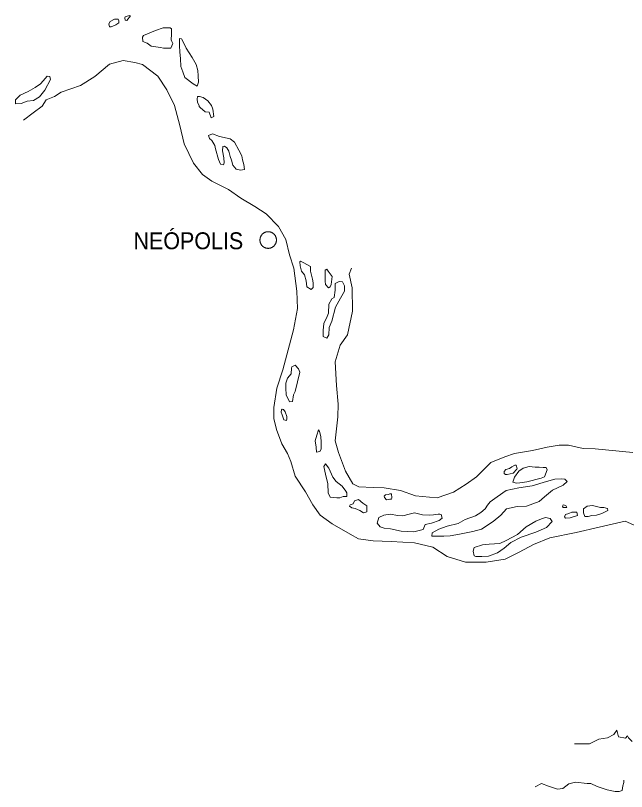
# Model space of a CAD drawing. Extents: x 47169 to 972804, y 7447977 to 9608469.
# Drawn here: x 754412 to 778748, y 8836509 to 8867403 of the extents above; entities that cross this region are included whole.
import ezdxf

# ---------------------------------------------------------------- set-up
doc = ezdxf.new("R2010")
doc.units = 0
doc.header["$LTSCALE"] = 270
doc.layers.add('1', color=7, linetype='Continuous', lineweight=13)
doc.layers.add('3', color=7, linetype='Continuous')

msp = doc.modelspace()

# ---------------------------------------------------------------- linework, layer by layer
at = {"layer": '1'}
for points in [[(758842.7, 8867205.1), (758777, 8867216.7), (758766.8, 8867316.3), (758778, 8867349.5), (758865.9, 8867382), (758964.7, 8867403.4), (758997.5, 8867392.1)], [(758403, 8867031.3), (758227, 8866955.1), (758161.3, 8866955.6), (758129.3, 8867077.6), (758184.7, 8867165.7), (758360.8, 8867252.9), (758503.2, 8867251.9), (758524.8, 8867196.4), (758524.1, 8867107.9)], [(760287.5, 8866917.8), (760572.5, 8866915.8), (760626.9, 8866871.1), (760625.4, 8866660.8), (760612.8, 8866439.6), (760645.2, 8866372.9), (760677.4, 8866284.2), (760599.4, 8866107.7), (760303.3, 8866098.8), (760183, 8866132.9), (759821.7, 8866179.8), (759658.2, 8866302.8), (759483.3, 8866370.5), (759473.6, 8866547.6), (759506.9, 8866602.7), (759825.8, 8866744.2), (759990.7, 8866809.4)], [(761451.6, 8865736.2), (761602.9, 8865447.4), (761677.9, 8865214.4), (761687.3, 8865004.1), (761696.3, 8864749.5), (761651.3, 8864594.9), (761487.6, 8864684.6), (761160.6, 8864930.5), (761074.7, 8865163.6), (760999.5, 8865374.4), (760980, 8865695.4), (760959.9, 8865950.1), (760940, 8866215.8), (760941.5, 8866426.1), (760942, 8866492.5), (761018.6, 8866469.8), (761116, 8866303.1), (761213.2, 8866103.2)], [(755578.1, 8864429.2), (755367.9, 8864165.2), (755125.8, 8864023.1), (754873.4, 8863991.7), (754631.7, 8863904.9), (754412.3, 8863884.4), (754413.6, 8864050.4), (754601.1, 8864226.1), (754920.1, 8864378.7), (755195.2, 8864531.6), (755404.6, 8864685), (755515, 8864805.9), (755669.8, 8864992.9), (755779.3, 8864981.1), (755800.4, 8864859.2)], [(762074.4, 8864005.2), (762215.5, 8863816.1), (762269.2, 8863671.8), (762310.9, 8863383.7), (762200.9, 8863329.2), (762125.8, 8863551.1), (761961.6, 8863574.5), (761765.6, 8863741.9), (761733, 8863775.4), (761722.2, 8863808.7), (761657.6, 8863953), (761647.5, 8864074.8), (761659.2, 8864174.3), (761747, 8864184.7), (761889.1, 8864139.4)], [(763136.2, 8862359.5), (763309.3, 8862048.3), (763428.1, 8861815), (763459.8, 8861659.8), (763513.2, 8861471.3), (763533.6, 8861272), (763379.9, 8861239.9), (763204.9, 8861285.5), (763074.6, 8861441.4), (763010.3, 8861641.1), (762956.6, 8861785.3), (762903.5, 8862007.1), (762827.7, 8862129.4), (762740.6, 8862207.5), (762663.7, 8862185.9), (762662.4, 8862019.9), (762715.2, 8861742.9), (762724.6, 8861543.6), (762702.1, 8861455.3), (762570.8, 8861489.4), (762495.4, 8861667.1), (762378.1, 8862099.5), (762346.2, 8862232.6), (762227, 8862421.6), (762140, 8862510.8), (762097.1, 8862632.8), (762262, 8862698), (762535.1, 8862585.3), (762961.9, 8862493.6)], [(766167.6, 8857411.9), (766166.1, 8857223.8), (766240.4, 8856902.3), (766272.2, 8856758.2), (766270.8, 8856581.1), (766193.4, 8856493.2), (766019, 8856605.2), (765987.8, 8856837.8), (765924, 8857081.8), (765804.5, 8857226.6), (765751.3, 8857437.2), (765730.6, 8857592.3), (765763.7, 8857625.3), (765894.7, 8857557.9)], [(767030.2, 8857006.9), (766984, 8856697.4), (766939.4, 8856598.2), (766884.4, 8856565.4), (766764.8, 8856699.1), (766743.9, 8856821), (766745.6, 8857042.3), (766747.2, 8857263.7), (766813.3, 8857307.4), (766867.4, 8857218.5)], [(767352.4, 8856152.3), (767163.4, 8855788.6), (767016.7, 8855236.4), (766905.2, 8854982.7), (766892, 8854695), (766814.2, 8854551.8), (766672.3, 8854630.3), (766663.2, 8854862.8), (766687.2, 8855139.3), (766831.8, 8855414.8), (766876.7, 8855558.4), (766890.3, 8855912.4), (767012.5, 8856121.8), (767100.6, 8856176.4), (767146.6, 8856463.8), (767148.7, 8856740.4), (767302.7, 8856816.7), (767434.1, 8856804.7), (767520.5, 8856638), (767518.9, 8856427.7)], [(765639.5, 8852823.3), (765548.9, 8852436.6), (765482.1, 8852304.3), (765447.2, 8852039), (765326.6, 8852017.8), (765197.2, 8852295.4), (765177.3, 8852561.2), (765178.9, 8852771.4), (765246.1, 8852959.1), (765389.8, 8853135), (765402.6, 8853367.3), (765424.9, 8853422.5), (765556.9, 8853487.9), (765687.2, 8853332), (765741, 8853198.8)], [(765026.9, 8851511), (764994.7, 8851610.8), (765006.4, 8851699.3), (765028.5, 8851732.3), (765083.2, 8851720.8), (765159.2, 8851620.7), (765223.5, 8851432), (765222.8, 8851343.5), (765211.3, 8851277.2), (765102, 8851311.2)], [(766344.7, 8850471.7), (766412.1, 8850692.5), (766479.6, 8850913.3), (766522.9, 8850846.6), (766576.1, 8850647), (766585.3, 8850414.5), (766583.2, 8850137.9), (766527.6, 8850038.7), (766406.9, 8850017.5), (766386.6, 8850216.9)], [(766865.6, 8848398.2), (766857.4, 8848752.4), (766761.8, 8849140.5), (766698.4, 8849450.8), (766754, 8849550), (766895.1, 8849382.9), (767056.7, 8849027.6), (767186.8, 8848849.5), (767426.5, 8848670.6), (767567.4, 8848470.3), (767610.7, 8848403.5), (767609.6, 8848259.7), (767467.1, 8848249.7), (767324.2, 8848195.5), (767214.7, 8848196.3), (766951.9, 8848220.5)], [(773993, 8849128.4), (773927.2, 8849129), (773872.7, 8849162.6), (773873.4, 8849251.1), (773939.8, 8849328.1), (774093.5, 8849371.2), (774181.7, 8849436.9), (774302.7, 8849502.3), (774357.5, 8849501.9), (774400.3, 8849368.7), (774378.1, 8849335.7), (774234.5, 8849181.9)], [(774779.6, 8848834.5), (774494.3, 8848792.5), (774362.8, 8848782.4), (774220.7, 8848827.8), (774288, 8849026.5), (774465.2, 8849268.6), (774630.5, 8849378), (774872, 8849442.5), (775112.9, 8849418.4), (775266.3, 8849417.2), (775430.5, 8849404.8), (775529.1, 8849404.1), (775551.1, 8849403.9), (775583.2, 8849315.1), (775482.4, 8849039.2), (775350.5, 8848984.9)], [(773955.1, 8848497.9), (774460, 8848604.6), (774986.5, 8848677.9), (775568.6, 8848850.4), (775898.1, 8848947.4), (776150.1, 8848956.4), (776292.5, 8848944.2), (776390.4, 8848854.9), (776224.8, 8848701.3), (775795.9, 8848505.5), (775476.1, 8848242.4), (775266.4, 8848055.9), (774761, 8847871.8), (774388.3, 8847852.6), (773971.2, 8847756.3), (773739.2, 8847514.6), (773441.3, 8847251.4), (772967.9, 8846956.3), (772627.5, 8846859.3), (772100.7, 8846752.8), (771727.8, 8846689.3), (771475.7, 8846680.2), (771081.2, 8846672.3), (770993.6, 8846672.9), (771005.6, 8846805.7), (771269.7, 8846958.5), (771610.2, 8847066.5), (772038.4, 8847184.9), (772324.5, 8847337.6), (772731, 8847489.4), (772940.2, 8847620.5), (773116.7, 8847763), (773216.4, 8847906.1), (773316, 8848038.1), (773602.5, 8848246.2)], [(769186.2, 8848125.8), (769110.2, 8848214.9), (769099.7, 8848270.3), (769143.8, 8848314.2), (769264.5, 8848335.4), (769319.5, 8848357.1), (769385.2, 8848356.6), (769405.9, 8848201.5), (769383.6, 8848146.4), (769317.8, 8848146.9)], [(768242.9, 8847989.2), (768406.4, 8847877.3), (768404.6, 8847644.9), (768272.8, 8847601.6), (768131.1, 8847691.2), (767934.6, 8847781.3), (767803.3, 8847804.4), (767716.1, 8847871.5), (767738.5, 8847926.7), (767859.2, 8847958.9), (767915, 8848080.3), (768079.7, 8848134.3)], [(776338.9, 8847892.4), (776371.1, 8847814.7), (776338.3, 8847815), (776217.8, 8847815.9), (776207.1, 8847849.2), (776196.3, 8847871.4), (776229.6, 8847926.5)], [(769352.5, 8846962.4), (769089.8, 8846997.7), (768936.8, 8847043.1), (768817.4, 8847187.9), (768884.9, 8847419.8), (769082.8, 8847506.8), (769335.1, 8847549.1), (769641.4, 8847491.4), (769838.6, 8847478.8), (770091.1, 8847554.3), (770299.7, 8847608), (770627.7, 8847516.9), (770901.5, 8847503.7), (771066, 8847524.6), (771241.4, 8847545.3), (771307.2, 8847544.8), (771372.8, 8847533.2), (771404.6, 8847389.1), (771283.3, 8847301.5), (770986.7, 8847193.2), (770734.3, 8847139.8), (770656.1, 8846941.2), (770271.8, 8846844.6), (769768.1, 8846870.7)], [(776510.3, 8847404.1), (776313, 8847394.6), (776280.5, 8847439.1), (776325.1, 8847538.4), (776445.9, 8847570.6), (776566.8, 8847625), (776676.4, 8847624.1), (776764, 8847623.4), (776795.8, 8847490.4)], [(777390.7, 8847895.1), (777707.8, 8847815.1), (777850.3, 8847814), (777992.4, 8847779.6), (778002.7, 8847691), (777760.8, 8847582.3), (777552, 8847506.4), (777365.6, 8847496.9), (777222.9, 8847453.7), (777091.4, 8847454.8), (777037.8, 8847599.1), (777038.6, 8847698.7), (777039.1, 8847765.1), (777182.3, 8847863.6)], [(774754.4, 8847041.8), (775139.7, 8847271.1), (775359.5, 8847357.9), (775524.3, 8847411.9), (775710.3, 8847377.3), (775786, 8847254.9), (775564.9, 8847013.2), (775136.3, 8846839.5), (774554, 8846633.8), (774146.8, 8846415.7), (773882.2, 8846196.5), (773606.8, 8846010.5), (773255.2, 8845880.5), (772981.2, 8845860.5), (772751.1, 8845862.3), (772674.6, 8845885.1), (772643.2, 8846073.4), (772677.3, 8846228.1), (773017.7, 8846325), (773280.9, 8846356.2), (773697.4, 8846386.1), (773950.4, 8846505.8), (774412.3, 8846734.6)]]:
    msp.add_lwpolyline(points, close=True, dxfattribs=at)
for points in [[(779355.6, 8846982.8), (778689.5, 8847264.9), (777657.7, 8847029.7), (776746.6, 8846815.6), (775693.2, 8846613.7), (775044.7, 8846342.2), (774472.5, 8846036.8), (773911.5, 8845753.5), (773154.7, 8845637.8), (772333, 8845633.2), (771611.7, 8845860.2), (771034, 8846241), (770301.3, 8846412.8), (769370.5, 8846464.3), (768658.6, 8846491.9), (768067.6, 8846562.9), (767740.4, 8846753.6), (767031.5, 8847168.5), (766541, 8847504.3), (766259.4, 8847927), (765967.5, 8848438.3), (765556, 8849061.2), (765374.2, 8849649.1), (765245.2, 8849971.1), (765018, 8850349.1), (764803.2, 8850915.1), (764707.9, 8851358.5), (764700.3, 8851801.2), (764815.7, 8852563.9), (765062.3, 8853292.4), (765276.6, 8854087.6), (765490.9, 8854893.9), (765639.8, 8855744.9), (765612.2, 8856431.2), (765498.6, 8857350.6), (765327.2, 8857872.1), (765178.4, 8858481.8), (764886.5, 8859004.2), (764397.1, 8859505.9), (763939, 8859797.1), (763393.6, 8860133.2), (762892, 8860480), (762225.9, 8860805.9), (761855.3, 8861074.3), (761497, 8861530.7), (761130.1, 8862297), (760960.2, 8863028.6), (760746.8, 8863815.9), (760444.6, 8864448.9), (760075.9, 8864982.8), (759465.6, 8865452.1), (759159.2, 8865531.8), (758699.5, 8865612.7), (758150.3, 8865461.8), (757565.9, 8864979.1), (757004.3, 8864618.1), (756224.2, 8864358.2), (755970.8, 8864182.9), (755630.1, 8864041.6), (755474.8, 8863799.2), (755122.1, 8863525.2), (754725.5, 8863240.3)], [(764805.7, 8858462.5), (764805.7, 8858473.6), (764804.7, 8858485.8), (764803.7, 8858496.8), (764802.7, 8858509), (764800.6, 8858520.1), (764798.5, 8858531.2), (764796.4, 8858543.4), (764793.2, 8858554.5), (764790, 8858565.6), (764786.8, 8858576.7), (764782.5, 8858586.7), (764778.2, 8858597.8), (764773.9, 8858608.8), (764768.5, 8858618.9), (764763.1, 8858628.8), (764756.6, 8858638.9), (764751.2, 8858648.9), (764744.7, 8858657.8), (764737.1, 8858667.8), (764730.6, 8858676.7), (764723, 8858685.6), (764715.3, 8858693.4), (764706.7, 8858702.3), (764699, 8858710.1), (764690.3, 8858717.9), (764681.6, 8858724.7), (764671.8, 8858732.5), (764663.1, 8858739.2), (764653.3, 8858744.8), (764643.5, 8858751.5), (764633.6, 8858757.1), (764623.8, 8858762.7), (764612.9, 8858767.2), (764602, 8858771.7), (764592.1, 8858776.2), (764581.2, 8858779.6), (764570.3, 8858783), (764559.3, 8858786.4), (764547.3, 8858788.7), (764536.4, 8858791), (764525.4, 8858793.3), (764513.4, 8858794.5), (764502.4, 8858795.7), (764490.4, 8858796.9), (764479.4, 8858797), (764468.5, 8858797.1), (764456.4, 8858796.1), (764445.4, 8858795), (764433.4, 8858794), (764422.4, 8858791.9), (764411.4, 8858789.8), (764399.3, 8858787.7), (764388.4, 8858784.4), (764377.4, 8858781.2), (764366.4, 8858777.9), (764356.5, 8858773.6), (764345.5, 8858769.2), (764334.5, 8858764.9), (764324.6, 8858759.4), (764314.7, 8858754), (764304.8, 8858747.4), (764294.9, 8858741.9), (764286.1, 8858735.4), (764276.2, 8858727.7), (764267.3, 8858721.1), (764258.5, 8858713.4), (764250.8, 8858705.8), (764241.9, 8858697), (764234.2, 8858689.3), (764226.5, 8858680.5), (764219.8, 8858671.7), (764212.1, 8858661.8), (764205.5, 8858653), (764199.9, 8858643.1), (764193.2, 8858633.2), (764187.7, 8858623.2), (764182.1, 8858613.3), (764177.7, 8858602.3), (764173.2, 8858591.3), (764168.7, 8858581.3), (764165.4, 8858570.3), (764162, 8858559.2), (764158.6, 8858548.2), (764156.3, 8858536.1), (764154.1, 8858525), (764151.8, 8858513.9), (764150.6, 8858501.8), (764149.4, 8858490.7), (764148.2, 8858478.6), (764148.2, 8858467.5), (764148.1, 8858456.4), (764149.1, 8858444.2), (764150.1, 8858433.2), (764151.1, 8858421), (764153.2, 8858409.9), (764155.3, 8858398.8), (764157.4, 8858386.6), (764160.6, 8858375.6), (764163.8, 8858364.5), (764167, 8858353.4)], [(764167, 8858353.4), (764171.3, 8858343.4), (764175.6, 8858332.3), (764179.9, 8858321.2), (764185.3, 8858311.2), (764190.7, 8858301.2), (764197.2, 8858291.2), (764202.6, 8858281.2), (764209.2, 8858272.3), (764216.8, 8858262.2), (764223.3, 8858253.3), (764230.9, 8858244.4), (764238.5, 8858236.6), (764247.2, 8858227.7), (764254.8, 8858219.9), (764263.5, 8858212.1), (764272.2, 8858205.4), (764282, 8858197.6), (764290.7, 8858190.9), (764300.6, 8858185.3), (764310.4, 8858178.5), (764320.2, 8858172.9), (764330, 8858167.3), (764340.9, 8858162.8), (764351.9, 8858158.3), (764361.7, 8858153.8), (764372.6, 8858150.4), (764383.5, 8858147), (764394.5, 8858143.6), (764406.5, 8858141.3), (764417.5, 8858139), (764428.4, 8858136.7), (764440.5, 8858135.5), (764451.4, 8858134.3), (764463.4, 8858133.1), (764474.4, 8858133), (764485.4, 8858133), (764497.4, 8858134), (764508.4, 8858135), (764520.5, 8858136), (764531.4, 8858138.1), (764542.4, 8858140.3), (764554.5, 8858142.4), (764565.5, 8858145.6), (764576.4, 8858148.9), (764587.4, 8858152.1), (764597.3, 8858156.4), (764608.3, 8858160.8), (764619.3, 8858165.1), (764629.2, 8858170.6), (764639.1, 8858176.1), (764649, 8858182.6), (764658.9, 8858188.1), (764667.8, 8858194.7), (764677.7, 8858202.3), (764686.5, 8858208.9), (764695.3, 8858216.6), (764703, 8858224.3), (764711.9, 8858233.1), (764719.6, 8858240.8), (764727.3, 8858249.5), (764734, 8858258.3), (764741.7, 8858268.2), (764748.4, 8858277.1), (764753.9, 8858287), (764760.6, 8858296.9), (764766.1, 8858306.8), (764771.7, 8858316.7), (764776.2, 8858327.7), (764780.6, 8858338.8), (764785.1, 8858348.7), (764788.5, 8858359.8), (764791.8, 8858370.8), (764795.2, 8858381.8), (764797.5, 8858394), (764799.7, 8858405), (764802, 8858416.1), (764803.2, 8858428.2), (764804.4, 8858439.3), (764805.6, 8858451.5), (764805.7, 8858462.5)], [(767799.9, 8857344.2), (767699.4, 8857101.4), (767815.8, 8856558.3), (767841.6, 8855628.4), (767637.1, 8854689.3), (767338.1, 8854282.2), (767146.8, 8853619.6), (767194.2, 8852667.5), (767265.2, 8851925.5), (767250.5, 8851427.6), (767144.5, 8850465.6), (767283.3, 8849999.7), (767562.5, 8849256.1), (767854.4, 8848755.8), (768083.7, 8848643.4), (768653.1, 8848605.8), (769102.3, 8848602.3), (769747.8, 8848486.6), (770348.8, 8848282.7), (770896.1, 8848223.1), (771202.7, 8848198.6), (771861.9, 8848425.8), (772368.4, 8848742.8), (772776.1, 8849038.4), (773074.3, 8849346), (773339.4, 8849609.5), (773899.9, 8849826.4), (774284.5, 8849967.3), (775008.6, 8850083.3), (775590.3, 8850211.5), (776073.1, 8850296.2), (776434.7, 8850293.3), (777025.4, 8850166.9), (777496.4, 8850152.1), (778996.4, 8850007.2)], [(776679.2, 8838404.8), (776942.1, 8838402.6), (777270.7, 8838400), (777644.6, 8838585.1), (777995.6, 8838648.7), (778237.7, 8838779.6), (778359.6, 8838955.7), (778434, 8838678.3), (778707.5, 8838631.9), (778785, 8838730.8), (778828.1, 8838641.9), (778969.3, 8838496.9)], [(775110.1, 8836690.8), (775363.1, 8836821.6), (775636.1, 8836719.8), (775996.5, 8836595.1), (776215.8, 8836626.6), (776447.4, 8836812.9), (776710.8, 8836877.2), (777181.3, 8836829.1), (777334.7, 8836827.8), (777585.6, 8836704.1), (777978.9, 8836579.2), (778296, 8836510.2), (778460.3, 8836508.8), (778570.2, 8836552.2), (778604.5, 8836740.1), (778638.5, 8836872.6), (778639.2, 8836961.2)]]:
    msp.add_lwpolyline(points, dxfattribs=at)

# ---------------------------------------------------------------- texts
at = {"layer": '3', "width": 0.95}
msp.add_text('NEÓPOLIS', height=672.6, dxfattribs=at).set_placement((759113.4, 8858099))

doc.saveas('drawing.dxf')
